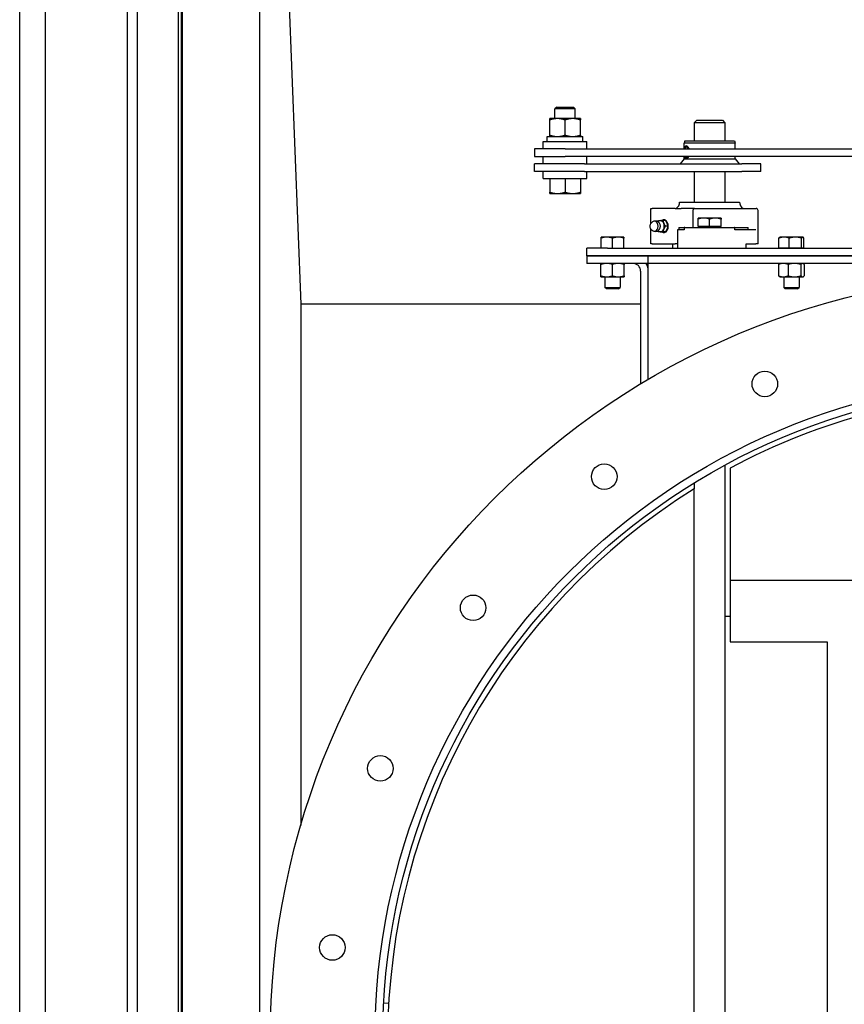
# Model space of a CAD drawing. Header units: inches. Extents: x 18 to 846, y -44 to 561.
# Tile 568 of 637: x 358 to 378, y 462 to 486. Entities that reach past the tile are written whole.
import ezdxf

# ---------------------------------------------------------------- set-up
doc = ezdxf.new("R2010")
doc.units = ezdxf.units.IN
doc.header["$LTSCALE"] = 24
doc.header["$MEASUREMENT"] = 0
doc.layers.add('Visible (ANSI)', color=7, linetype='Continuous', lineweight=30)

msp = doc.modelspace()

# ---------------------------------------------------------------- linework, layer by layer
at = {"layer": 'Visible (ANSI)'}
for p, q in [((361.65343, 505.98668), (361.65343, 415.43668)), ((357.67843, 417.33668), (357.67843, 504.08668)), ((358.30343, 504.08668), (358.30343, 417.33668)), ((360.30343, 504.08668), (360.30343, 417.33668)), ((360.55343, 504.08668), (360.55343, 417.33668)), ((361.55343, 504.08668), (361.55343, 417.33668)), ((361.63343, 417.33668), (361.63343, 504.08668)), ((363.55343, 417.33668), (363.55343, 504.08668)), ((363.55343, 504.08668), (364.55343, 478.71168)), ((370.81508, 483.53469), (370.76789, 483.48892)), ((371.26789, 483.48892), (370.76789, 483.48892)), ((370.76789, 483.25368), (370.76789, 483.48892)), ((370.81508, 483.53469), (371.22071, 483.53469)), ((371.22071, 483.53469), (371.26789, 483.48892)), ((371.26789, 483.25368), (371.26789, 483.48892)), ((370.64228, 482.84918), (370.64228, 483.22019)), ((370.6429, 483.25368), (370.64289, 483.25368)), ((370.64289, 483.25368), (370.64289, 483.25368)), ((370.83132, 483.25368), (370.6429, 483.25368)), ((370.64351, 482.84918), (370.64351, 483.22019)), ((371.20631, 483.25368), (370.83132, 483.25368)), ((371.01912, 482.84918), (371.01912, 483.22019)), ((371.39289, 483.25368), (371.20631, 483.25368)), ((371.39289, 483.25368), (371.3929, 483.25368)), ((371.39351, 482.84918), (371.39351, 483.22019)), ((374.24093, 483.21168), (374.17843, 483.14918)), ((374.92843, 483.14918), (374.17843, 483.14918)), ((374.17843, 483.14918), (374.17843, 482.71168)), ((374.24093, 483.21168), (374.86593, 483.21168)), ((374.86593, 483.21168), (374.92843, 483.14918)), ((374.92843, 483.14918), (374.92843, 482.71168)), ((370.48639, 482.69068), (371.54939, 482.69068)), ((370.48639, 482.51368), (370.48639, 482.69068)), ((370.58339, 482.81568), (371.45239, 482.81568)), ((370.58339, 482.69068), (370.58339, 482.81568)), ((370.64289, 482.81568), (370.64289, 482.81568)), ((371.39289, 482.81568), (371.3929, 482.81568)), ((371.45239, 482.69068), (371.45239, 482.81568)), ((371.54939, 482.51368), (371.54939, 482.69068)), ((373.9435, 482.71168), (373.92843, 482.65543)), ((375.17843, 482.65543), (373.92843, 482.65543)), ((373.92843, 482.51368), (373.92843, 482.65543)), ((373.9435, 482.71168), (375.16336, 482.71168)), ((375.16336, 482.71168), (375.17843, 482.65543)), ((375.17843, 482.51368), (375.17843, 482.65543)), ((371.01789, 482.51368), (370.26789, 482.51368)), ((370.26789, 482.51368), (370.26789, 482.32618)), ((371.01789, 482.51368), (387.01789, 482.51368)), ((370.26789, 482.32618), (371.01789, 482.32618)), ((371.49253, 482.14918), (370.26789, 482.14918)), ((370.26789, 481.96168), (370.26789, 482.14918)), ((370.48639, 482.14918), (370.48639, 482.32618)), ((387.01789, 482.32618), (371.01789, 482.32618)), ((371.49253, 482.14918), (375.34449, 482.14918)), ((371.54939, 482.14918), (371.54939, 482.32618)), ((373.92843, 482.27098), (373.83156, 482.14918)), ((373.92843, 482.27098), (373.92843, 482.32618)), ((373.92843, 482.27098), (373.98295, 482.27098)), ((373.98295, 482.27098), (375.17843, 482.27098)), ((375.17843, 482.27098), (375.17843, 482.32618)), ((375.17843, 482.27098), (375.2753, 482.14918)), ((375.80343, 482.14918), (375.34449, 482.14918)), ((375.80343, 481.96168), (375.80343, 482.14918)), ((371.49253, 481.96168), (370.26789, 481.96168)), ((370.48639, 481.78468), (370.48639, 481.96168)), ((371.49253, 481.96168), (375.34449, 481.96168)), ((371.54939, 481.78468), (371.54939, 481.96168)), ((374.17843, 481.96168), (374.17843, 481.21168)), ((374.92843, 481.96168), (374.92843, 481.21168)), ((375.80343, 481.96168), (375.34449, 481.96168)), ((370.48639, 481.78468), (371.54939, 481.78468)), ((370.64228, 481.78468), (370.64228, 481.45418)), ((370.64351, 481.78468), (370.64351, 481.45418)), ((371.01912, 481.78468), (371.01912, 481.45418)), ((371.39351, 481.78468), (371.39351, 481.45418)), ((370.64289, 481.42068), (370.6429, 481.42068)), ((370.64289, 481.42068), (370.64289, 481.42068)), ((370.6429, 481.42068), (370.83132, 481.42068)), ((370.83132, 481.42068), (371.20631, 481.42068)), ((371.20631, 481.42068), (371.39289, 481.42068)), ((371.39289, 481.42068), (371.3929, 481.42068)), ((373.81918, 481.21168), (375.28768, 481.21168)), ((373.11944, 481.05543), (373.14873, 481.05543)), ((373.11944, 480.68952), (373.11944, 481.05543)), ((373.71442, 481.05543), (373.14873, 481.05543)), ((373.71442, 481.05543), (373.85584, 481.05543)), ((374.18452, 481.05543), (373.85584, 481.05543)), ((374.14535, 481.00543), (374.14535, 480.58668)), ((374.18452, 481.05543), (375.69093, 481.05543)), ((375.74093, 480.18668), (375.74093, 481.00543)), ((373.12693, 480.69744), (373.15924, 480.72682)), ((373.47913, 480.75885), (373.41302, 480.75885)), ((374.4128, 480.82106), (374.27218, 480.82106)), ((374.27218, 480.61169), (374.27218, 480.79594)), ((374.69405, 480.82106), (374.4128, 480.82106)), ((374.55343, 480.61169), (374.55343, 480.79594)), ((374.83468, 480.82106), (374.69405, 480.82106)), ((374.83468, 480.61169), (374.83468, 480.79594)), ((373.11944, 480.18668), (373.11944, 480.5526)), ((373.12693, 480.54468), (373.15924, 480.5153)), ((373.47913, 480.48326), (373.41302, 480.48326)), ((373.53538, 480.62106), (373.46927, 480.62106)), ((373.77133, 480.53668), (373.77133, 480.08668)), ((373.9332, 480.53668), (373.77133, 480.53668)), ((373.80001, 480.58668), (373.80001, 480.53668)), ((373.80001, 480.58668), (373.9332, 480.58668)), ((373.9332, 480.58668), (373.9332, 480.53668)), ((373.94431, 480.58668), (373.9332, 480.58668)), ((373.94431, 480.58668), (375.16255, 480.58668)), ((374.55343, 480.61169), (374.27218, 480.61169)), ((374.3003, 480.61169), (374.3003, 480.58668)), ((374.83468, 480.61169), (374.55343, 480.61169)), ((374.80655, 480.61169), (374.80655, 480.58668)), ((375.17365, 480.58668), (375.16255, 480.58668)), ((375.17365, 480.58668), (375.49792, 480.58668)), ((375.17365, 480.53668), (375.17365, 480.58668)), ((375.68253, 480.53668), (375.17365, 480.53668)), ((375.49792, 480.53668), (375.49792, 480.58668)), ((372.03793, 480.35468), (371.89743, 480.35468)), ((371.89743, 480.08668), (371.89743, 480.32958)), ((372.31893, 480.35468), (372.03793, 480.35468)), ((372.17843, 480.08668), (372.17843, 480.32958)), ((372.45943, 480.35468), (372.31893, 480.35468)), ((372.45943, 480.08668), (372.45943, 480.32958)), ((376.25018, 480.08669), (376.25018, 480.32959)), ((376.27243, 480.35469), (376.2688, 480.35259)), ((376.37596, 480.35469), (376.27243, 480.35469)), ((376.65338, 480.35469), (376.37596, 480.35469)), ((376.50175, 480.08669), (376.50175, 480.32959)), ((376.83084, 480.35469), (376.65338, 480.35469)), ((376.805, 480.08669), (376.805, 480.32959)), ((376.83443, 480.35469), (376.83084, 480.35469)), ((376.83443, 480.35469), (376.83806, 480.35259)), ((376.85668, 480.08669), (376.85668, 480.32959)), ((372.05343, 480.08668), (371.55343, 480.08668)), ((371.55343, 479.89918), (371.55343, 480.08668)), ((372.05343, 480.08668), (393.05343, 480.08668)), ((373.14873, 480.18668), (373.11944, 480.18668)), ((373.14873, 480.18668), (373.71442, 480.18668)), ((373.656, 480.08668), (373.656, 480.18668)), ((373.77022, 480.18668), (373.71442, 480.18668)), ((373.77022, 480.18668), (373.77022, 480.08668)), ((375.44865, 480.18668), (375.68253, 480.18668)), ((375.44865, 480.08668), (375.44865, 480.18668)), ((375.45086, 480.08668), (375.45086, 480.18668)), ((375.74093, 480.18668), (375.68253, 480.18668)), ((376.37596, 480.08669), (376.25018, 480.08669)), ((376.27243, 480.08669), (376.27243, 480.08668)), ((376.50175, 480.08669), (376.37596, 480.08669)), ((376.65338, 480.08669), (376.50175, 480.08669)), ((376.805, 480.08669), (376.65338, 480.08669)), ((376.83084, 480.08669), (376.805, 480.08669)), ((376.85668, 480.08669), (376.83084, 480.08669)), ((376.83443, 480.08669), (376.83443, 480.08668)), ((372.05343, 479.89918), (371.55343, 479.89918)), ((371.55343, 479.89918), (372.05343, 479.89918)), ((371.55343, 479.89918), (371.55343, 479.71168)), ((372.05343, 479.89918), (393.05343, 479.89918)), ((373.05343, 479.89918), (372.05343, 479.89918)), ((373.05343, 479.71168), (373.05343, 479.89918)), ((373.05343, 479.71168), (373.05343, 479.89918)), ((392.05343, 479.89918), (373.05343, 479.89918)), ((372.05343, 479.71168), (371.55343, 479.71168)), ((371.89693, 479.40783), (371.89693, 479.68654)), ((373.05343, 479.71168), (372.05343, 479.71168)), ((372.17843, 479.40783), (372.17843, 479.68654)), ((372.45993, 479.40783), (372.45993, 479.68654)), ((372.86593, 479.52418), (372.86593, 476.76518)), ((392.05343, 479.71168), (373.05343, 479.71168)), ((373.05343, 479.52418), (373.05343, 479.71168)), ((373.05343, 476.87685), (373.05343, 479.52418)), ((376.24048, 479.68654), (376.24048, 479.40783)), ((376.27193, 479.71168), (376.26291, 479.70647)), ((376.47306, 479.68654), (376.47306, 479.40783)), ((376.786, 479.68654), (376.786, 479.40783)), ((376.83493, 479.71168), (376.84395, 479.70647)), ((376.86637, 479.68654), (376.86637, 479.40783)), ((371.89693, 479.38268), (372.03768, 479.38268)), ((371.99093, 479.38268), (371.99093, 479.12385)), ((372.03768, 479.38268), (372.31918, 479.38268)), ((372.31918, 479.38268), (372.45993, 479.38268)), ((372.36593, 479.38268), (372.36593, 479.12385)), ((376.27193, 479.38268), (376.26291, 479.38789)), ((376.27193, 479.38268), (376.35677, 479.38268)), ((376.35677, 479.38268), (376.62953, 479.38268)), ((376.36593, 479.38268), (376.36593, 479.12385)), ((376.62953, 479.38268), (376.82619, 479.38268)), ((376.74093, 479.38268), (376.74093, 479.12385)), ((376.82619, 479.38268), (376.83493, 479.38268)), ((376.83493, 479.38268), (376.84395, 479.38789)), ((371.99093, 479.12385), (372.36593, 479.12385)), ((372.02927, 479.08668), (371.99093, 479.12385)), ((372.32759, 479.08668), (372.02927, 479.08668)), ((372.32759, 479.08668), (372.36593, 479.12385)), ((376.36593, 479.12385), (376.74093, 479.12385)), ((376.40427, 479.08668), (376.36593, 479.12385)), ((376.70259, 479.08668), (376.40427, 479.08668)), ((376.70259, 479.08668), (376.74093, 479.12385)), ((364.55343, 478.71168), (364.55343, 465.96168)), ((372.86593, 478.71168), (364.55343, 478.71168)), ((374.92843, 474.77793), (374.92843, 471.07831)), ((375.05343, 474.70331), (375.05343, 471.95331)), ((374.17843, 474.34471), (374.17843, 474.19779)), ((374.17843, 447.22558), (374.17843, 474.19779)), ((375.05343, 471.95331), (375.05343, 470.45331)), ((378.92843, 471.95331), (375.05343, 471.95331)), ((375.05343, 471.07831), (374.92843, 471.07831)), ((374.92843, 471.07831), (374.92843, 450.34506)), ((375.05343, 470.45331), (377.42843, 470.45331)), ((377.42843, 470.45331), (377.42843, 450.97006)), ((366.70396, 461.61168), (366.57916, 461.61877))]:
    msp.add_line(p, q, dxfattribs=at)
for centre, radius in [((382.55343, 460.71168), 18.75), ((375.9043, 476.76409), 0.3125), ((382.55343, 460.71168), 16.1875), ((382.55343, 460.71168), 16), ((371.9762, 474.4962), 0.3125), ((368.76891, 471.28891), 0.3125), ((366.50102, 467.36081), 0.3125), ((365.32707, 462.97958), 0.3125)]:
    msp.add_circle(centre, radius, dxfattribs=at)
for centre, radius, start, end in [((373.63168, 481.21168), 0.1875, 303.55731, 0), ((375.47518, 481.21168), 0.1875, 180, 236.44269), ((375.69093, 481.00543), 0.05, 0, 90), ((373.22404, 480.62106), 0.12795, 35.043536, 105.134486), ((373.22404, 480.62106), 0.12795, 254.865514, 324.956464), ((372.67843, 479.52418), 0.1875, 0, 90), ((372.67843, 479.52418), 0.375, 0, 30), ((382.55343, 460.71168), 15.875, 91.35357, 118.192861), ((382.55343, 460.71168), 15.875, 121.840678, 238.159322)]:
    msp.add_arc(centre, radius, start, end, dxfattribs=at)
for centre, major_axis, ratio, start_param, end_param in [((373.98936, 482.43043), (0, 0.15625), 0.40848832, 0.6410601, 1.00889045), ((373.98295, 482.43043), (0, 0.1232), 0.40848832, 5.45434424, 7.11202637), ((373.98936, 482.43043), (0, 0.15625), 0.40848832, 0.0499045, 0.6410601), ((373.98936, 482.43043), (0, -0.15625), 0.40848832, 2.13270221, 2.50053255), ((373.98936, 482.43043), (0, 0.15625), 0.40848832, 2.30123975, 2.50053255), ((373.98936, 482.43043), (0, -0.15625), 0.40848832, 5.6421252, 6.23328081), ((373.98295, 482.43043), (0, -0.1232), 0.40848832, 5.72117409, 6.84519653), ((373.98936, 482.43043), (0, -0.15625), 0.40848832, 0.6410601, 0.8403529), ((373.20734, 480.62106), (0, 0.12575), 0.70710678, 2.5699821, 6.85479586), ((373.34806, 480.62106), (0, 0.1378), 0.70710678, 0, 0.63680804), ((373.27642, 480.62106), (0, -0.10433), 0.70710678, 0.78949219, 2.35210046), ((373.34806, 480.62106), (0, 0.1378), 0.70710678, 5.23598776, 6.28318531), ((373.43158, 480.62106), (0, -0.15625), 0.70710678, 5.79224464, 9.91571863), ((373.34806, 480.62106), (0, -0.1378), 0.70710678, 1.04719755, 2.0943951), ((373.45367, 480.62106), (0, -0.125), 0.70710678, 0.50126686, 2.6403258), ((373.34806, 480.62106), (0, -0.1378), 0.70710678, 5.64637727, 6.28318531), ((373.34806, 480.62106), (0, -0.1378), 0.70710678, 0, 1.04719755)]:
    msp.add_ellipse(centre, major_axis=major_axis, ratio=ratio, start_param=start_param, end_param=end_param, dxfattribs=at)
for points, weights in [([(370.6429, 483.25368), (370.64261, 483.25368), (370.64228, 483.22019)], [1, 1.0379548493, 1]), ([(370.64351, 483.22019), (370.64318, 483.25368), (370.6429, 483.25368)], [1, 1.0379548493, 1]), ([(370.83132, 483.25368), (370.74415, 483.25368), (370.64351, 483.22019)], [1, 1.0379548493, 1]), ([(371.01912, 483.22019), (370.91848, 483.25368), (370.83132, 483.25368)], [1, 1.0379548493, 1]), ([(371.20631, 483.25368), (371.11944, 483.25368), (371.01912, 483.22019)], [1, 1.0379548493, 1]), ([(371.39351, 483.22019), (371.29319, 483.25368), (371.20631, 483.25368)], [1, 1.0379548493, 1]), ([(371.3929, 483.25368), (371.39318, 483.25352), (371.39351, 483.22019)], [1.00038481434, 1.03776145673, 1]), ([(370.64228, 482.84918), (370.64261, 482.81568), (370.6429, 482.81568)], [1, 1.0379548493, 1]), ([(370.6429, 482.81568), (370.64318, 482.81568), (370.64351, 482.84918)], [1, 1.0379548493, 1]), ([(370.64351, 482.84918), (370.74415, 482.81568), (370.83132, 482.81568)], [1, 1.0379548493, 1]), ([(370.83132, 482.81568), (370.91848, 482.81568), (371.01912, 482.84918)], [1, 1.0379548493, 1]), ([(371.01912, 482.84918), (371.11944, 482.81568), (371.20631, 482.81568)], [1, 1.0379548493, 1]), ([(371.20631, 482.81568), (371.29319, 482.81568), (371.39351, 482.84918)], [1, 1.0379548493, 1]), ([(371.39351, 482.84918), (371.39318, 482.81585), (371.3929, 482.81568)], [1, 1.03776145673, 1.00038481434]), ([(370.64228, 481.45418), (370.64261, 481.42068), (370.6429, 481.42068)], [1, 1.0379548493, 1]), ([(370.6429, 481.42068), (370.64318, 481.42068), (370.64351, 481.45418)], [1, 1.0379548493, 1]), ([(370.64351, 481.45418), (370.74415, 481.42068), (370.83132, 481.42068)], [1, 1.0379548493, 1]), ([(370.83132, 481.42068), (370.91848, 481.42068), (371.01912, 481.45418)], [1, 1.0379548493, 1]), ([(371.01912, 481.45418), (371.11944, 481.42068), (371.20631, 481.42068)], [1, 1.0379548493, 1]), ([(371.20631, 481.42068), (371.29319, 481.42068), (371.39351, 481.45418)], [1, 1.0379548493, 1]), ([(371.39351, 481.45418), (371.39318, 481.42085), (371.3929, 481.42068)], [1, 1.03776145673, 1.00038481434]), ([(373.28509, 480.73351), (373.29202, 480.74567), (373.30051, 480.75885)], [1.01723833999, 1.0132325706, 1]), ([(373.30051, 480.75885), (373.32195, 480.75885), (373.34806, 480.75885)], [1, 1.0379548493, 1]), ([(373.34806, 480.75885), (373.37417, 480.75885), (373.41302, 480.75885)], [1, 1.0379548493, 1]), ([(373.41302, 480.75885), (373.41939, 480.72193), (373.43244, 480.68996)], [1, 1.0379548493, 1]), ([(373.43244, 480.68996), (373.4455, 480.65798), (373.46927, 480.62106)], [1, 1.0379548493, 1]), ([(373.51596, 480.68996), (373.5029, 480.72193), (373.47913, 480.75885)], [1, 1.0379548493, 1]), ([(373.53538, 480.62106), (373.52901, 480.65798), (373.51596, 480.68996)], [1, 1.0379548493, 1]), ([(374.27218, 480.79594), (374.27218, 480.82106), (374.27218, 480.82106)], [1, 1.0379548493, 1]), ([(374.4128, 480.82106), (374.34754, 480.82106), (374.27218, 480.79594)], [1, 1.0379548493, 1]), ([(374.55343, 480.79594), (374.47807, 480.82106), (374.4128, 480.82106)], [1, 1.0379548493, 1]), ([(374.69405, 480.82106), (374.62879, 480.82106), (374.55343, 480.79594)], [1, 1.0379548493, 1]), ([(374.83468, 480.79594), (374.75932, 480.82106), (374.69405, 480.82106)], [1, 1.0379548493, 1]), ([(374.83468, 480.82106), (374.83468, 480.82106), (374.83468, 480.79594)], [1, 1.0379548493, 1]), ([(373.30051, 480.48326), (373.29202, 480.49645), (373.28509, 480.50861)], [1, 1.0132325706, 1.01723833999]), ([(373.34806, 480.48326), (373.32195, 480.48326), (373.30051, 480.48326)], [1, 1.0379548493, 1]), ([(373.41302, 480.48326), (373.37417, 480.48326), (373.34806, 480.48326)], [1, 1.0379548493, 1]), ([(373.43244, 480.55216), (373.41939, 480.52018), (373.41302, 480.48326)], [1, 1.0379548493, 1]), ([(373.46927, 480.62106), (373.4455, 480.58414), (373.43244, 480.55216)], [1, 1.0379548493, 1]), ([(373.47913, 480.48326), (373.5029, 480.52018), (373.51596, 480.55216)], [1, 1.0379548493, 1]), ([(373.51596, 480.55216), (373.52901, 480.58414), (373.53538, 480.62106)], [1, 1.0379548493, 1]), ([(371.89743, 480.32958), (371.89743, 480.35468), (371.89743, 480.35468)], [1, 1.0379548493, 1]), ([(372.03793, 480.35468), (371.97272, 480.35468), (371.89743, 480.32958)], [1, 1.0379548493, 1]), ([(372.17843, 480.32958), (372.10314, 480.35468), (372.03793, 480.35468)], [1, 1.0379548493, 1]), ([(372.31893, 480.35468), (372.25372, 480.35468), (372.17843, 480.32958)], [1, 1.0379548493, 1]), ([(372.45943, 480.32958), (372.38414, 480.35468), (372.31893, 480.35468)], [1, 1.0379548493, 1]), ([(372.45943, 480.35468), (372.45943, 480.35468), (372.45943, 480.32958)], [1, 1.0379548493, 1]), ([(376.37596, 480.35469), (376.31759, 480.35469), (376.25018, 480.32959)], [1, 1.0379548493, 1]), ([(376.25018, 480.32959), (376.2601, 480.34757), (376.2688, 480.35259)], [1, 1.02689674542, 1.01567267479]), ([(376.50175, 480.32959), (376.43434, 480.35469), (376.37596, 480.35469)], [1, 1.0379548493, 1]), ([(376.65338, 480.35469), (376.58301, 480.35469), (376.50175, 480.32959)], [1, 1.0379548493, 1]), ([(376.805, 480.32959), (376.72375, 480.35469), (376.65338, 480.35469)], [1, 1.0379548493, 1]), ([(376.83084, 480.35469), (376.81885, 480.35469), (376.805, 480.32959)], [1, 1.0379548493, 1]), ([(376.85668, 480.32959), (376.84283, 480.35469), (376.83084, 480.35469)], [1, 1.0379548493, 1]), ([(371.89693, 479.68654), (371.89693, 479.71168), (371.89693, 479.71168)], [1, 1.0379548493, 1]), ([(372.03768, 479.71168), (371.97236, 479.71168), (371.89693, 479.68654)], [1, 1.0379548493, 1]), ([(372.17843, 479.68654), (372.103, 479.71168), (372.03768, 479.71168)], [1, 1.0379548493, 1]), ([(372.31918, 479.71168), (372.25386, 479.71168), (372.17843, 479.68654)], [1, 1.0379548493, 1]), ([(372.45993, 479.68654), (372.3845, 479.71168), (372.31918, 479.71168)], [1, 1.0379548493, 1]), ([(372.45993, 479.71168), (372.45993, 479.71168), (372.45993, 479.68654)], [1, 1.0379548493, 1]), ([(376.35677, 479.71168), (376.3028, 479.71168), (376.24048, 479.68654)], [1, 1.0379548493, 1]), ([(376.24048, 479.68654), (376.25233, 479.70036), (376.26291, 479.70647)], [1, 1.02051902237, 1.01885219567]), ([(376.47306, 479.68654), (376.41074, 479.71168), (376.35677, 479.71168)], [1, 1.0379548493, 1]), ([(376.62953, 479.71168), (376.55691, 479.71168), (376.47306, 479.68654)], [1, 1.0379548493, 1]), ([(376.786, 479.68654), (376.70215, 479.71168), (376.62953, 479.71168)], [1, 1.0379548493, 1]), ([(376.82619, 479.71168), (376.80754, 479.71168), (376.786, 479.68654)], [1, 1.0379548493, 1]), ([(376.86637, 479.68654), (376.84484, 479.71168), (376.82619, 479.71168)], [1, 1.0379548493, 1]), ([(371.89693, 479.40783), (371.97236, 479.38268), (372.03768, 479.38268)], [1, 1.0379548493, 1]), ([(371.89693, 479.38268), (371.89693, 479.38268), (371.89693, 479.40783)], [1, 1.0379548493, 1]), ([(372.03768, 479.38268), (372.103, 479.38268), (372.17843, 479.40783)], [1, 1.0379548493, 1]), ([(372.17843, 479.40783), (372.25386, 479.38268), (372.31918, 479.38268)], [1, 1.0379548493, 1]), ([(372.31918, 479.38268), (372.3845, 479.38268), (372.45993, 479.40783)], [1, 1.0379548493, 1]), ([(372.45993, 479.40783), (372.45993, 479.38268), (372.45993, 479.38268)], [1, 1.0379548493, 1]), ([(376.24048, 479.40783), (376.3028, 479.38268), (376.35677, 479.38268)], [1, 1.0379548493, 1]), ([(376.26291, 479.38789), (376.25233, 479.394), (376.24048, 479.40783)], [1.01885219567, 1.02051902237, 1]), ([(376.35677, 479.38268), (376.41074, 479.38268), (376.47306, 479.40783)], [1, 1.0379548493, 1]), ([(376.47306, 479.40783), (376.55691, 479.38268), (376.62953, 479.38268)], [1, 1.0379548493, 1]), ([(376.62953, 479.38268), (376.70215, 479.38268), (376.786, 479.40783)], [1, 1.0379548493, 1]), ([(376.786, 479.40783), (376.80754, 479.38268), (376.82619, 479.38268)], [1, 1.0379548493, 1]), ([(376.82619, 479.38268), (376.84484, 479.38268), (376.86637, 479.40783)], [1, 1.0379548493, 1])]:
    msp.add_rational_spline(points, weights, degree=2, dxfattribs=at)
for points, knots in [([(373.95119, 482.55566), (373.95394, 482.56325), (373.95726, 482.56976), (373.96727, 482.58273), (373.9749, 482.58668), (373.98295, 482.58668)], [1.558374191, 1.558374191, 1.558374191, 1.558374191, 1.652058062, 1.652058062, 1.802233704, 1.802233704, 1.802233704, 1.802233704]), ([(373.98295, 482.58668), (373.991, 482.58668), (374.0005, 482.58273), (374.01601, 482.56976), (374.02198, 482.56325), (374.02753, 482.55566)], [1.802233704, 1.802233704, 1.802233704, 1.802233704, 1.952409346, 1.952409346, 2.046093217, 2.046093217, 2.046093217, 2.046093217]), ([(374.02753, 482.55566), (374.03089, 482.55108), (374.03409, 482.54612), (374.04164, 482.53294), (374.04602, 482.52372), (374.04986, 482.51366)], [2.046093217, 2.046093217, 2.046093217, 2.046093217, 2.102584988, 2.102584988, 2.189299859, 2.189299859, 2.189299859, 2.189299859]), ([(373.98295, 482.27418), (373.9749, 482.27418), (373.96727, 482.27814), (373.95726, 482.29111), (373.95394, 482.29761), (373.95119, 482.3052)], [0.600744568, 0.600744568, 0.600744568, 0.600744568, 0.75092021, 0.75092021, 0.844604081, 0.844604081, 0.844604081, 0.844604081]), ([(374.02753, 482.3052), (374.02198, 482.29761), (374.01601, 482.29111), (374.0005, 482.27814), (373.991, 482.27418), (373.98295, 482.27418)], [2.759863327, 2.759863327, 2.759863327, 2.759863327, 2.853547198, 2.853547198, 3.00372284, 3.00372284, 3.00372284, 3.00372284]), ([(374.04047, 482.32619), (374.03935, 482.32404), (374.03822, 482.32195), (374.03409, 482.31475), (374.03089, 482.30978), (374.02753, 482.3052)], [2.6815893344, 2.6815893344, 2.6815893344, 2.6815893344, 2.7033715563, 2.7033715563, 2.7598633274, 2.7598633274, 2.7598633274, 2.7598633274]), ([(374.18452, 481.05543), (374.17951, 481.05543), (374.17359, 481.0539), (374.16451, 481.04889), (374.15968, 481.04466), (374.153, 481.03576), (374.14989, 481.02964), (374.14641, 481.01842), (374.14535, 481.01141), (374.14535, 481.00543)], [-0.198415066, -0.198415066, -0.198415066, -0.198415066, -0.144401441, -0.144401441, -0.093393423, -0.093393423, -0.045517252, -0.045517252, 0, 0, 0, 0]), ([(373.12693, 480.54468), (373.12093, 480.55014), (373.11566, 480.55687), (373.10686, 480.57229), (373.10337, 480.58105), (373.09858, 480.59961), (373.09728, 480.60942), (373.097, 480.62911), (373.09802, 480.63898), (373.10229, 480.65782), (373.10554, 480.66678), (373.11402, 480.68288), (373.11925, 480.69003), (373.12582, 480.69641), (373.12638, 480.69693), (373.12693, 480.69744)], [1.6188081, 1.6188081, 1.6188081, 1.6188081, 1.93911213, 1.93911213, 2.26780621, 2.26780621, 2.59799076, 2.59799076, 2.92809932, 2.92809932, 3.25829127, 3.25829127, 3.58739104, 3.58739104, 3.61717965, 3.61717965, 3.61717965, 3.61717965]), ([(373.29055, 480.73216), (373.29055, 480.73216), (373.29026, 480.73192), (373.28949, 480.73143), (373.28933, 480.73132), (373.28915, 480.73121)], [3.669506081, 3.669506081, 3.669506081, 3.669506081, 3.759449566, 3.759449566, 3.780602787, 3.780602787, 3.780602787, 3.780602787]), ([(373.28915, 480.5109), (373.28933, 480.51079), (373.28949, 480.51069), (373.29026, 480.51019), (373.29055, 480.50996), (373.29055, 480.50996)], [1.455384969, 1.455384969, 1.455384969, 1.455384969, 1.47653819, 1.47653819, 1.566481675, 1.566481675, 1.566481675, 1.566481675])]:
    msp.add_open_spline(points, degree=3, knots=knots, dxfattribs=at)

doc.saveas('drawing.dxf')
